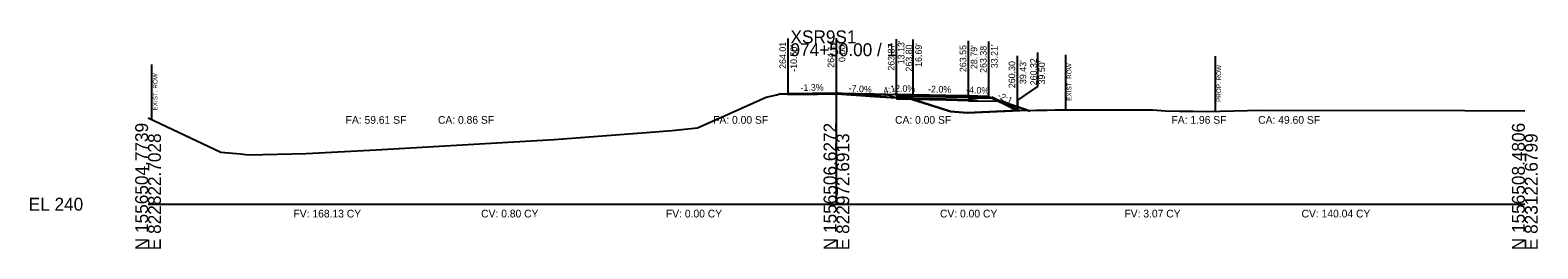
# Model space of a CAD drawing. Extents: x -26 to 823017, y -16 to 1558356.
# Drawn here: x 1974.3 to 2302.8, y 5490.3 to 5537.8 of the extents above; entities that cross this region are included whole.
import ezdxf

# ---------------------------------------------------------------- set-up
doc = ezdxf.new("R2010")
doc.units = 0
for name, color, linetype in [('ASPHALT_19MM1', 7, 'Continuous'), ('CONST_DCH', 7, 'Continuous'), ('CONST_LV3', 7, 'Continuous'), ('Draft_XS_Grid', 7, 'Continuous'), ('DTM_CORRIDOR', 7, 'Continuous'), ('DTM_P_FINISHED_GRADE2', 7, 'Continuous'), ('DTM_X_GROUND', 7, 'Continuous'), ('SLOPE_STAKES_FILL', 7, 'Continuous'), ('X_PROFILES_1', 7, 'Continuous'), ('X_TRANS_EOP', 7, 'Continuous'), ('XS_CELL', 7, 'Continuous'), ('XS_P_ASPHALT', 7, 'Continuous'), ('XS_P_DR_GRAVEL', 7, 'Continuous'), ('XS_P_GROUND', 7, 'Continuous'), ('XS_P_NULL_POINT', 7, 'Continuous'), ('XS_P_ROW', 7, 'Continuous'), ('XS_P_SHOULDER', 7, 'Continuous'), ('XS_P_SUBGRADE_GRANULAR', 7, 'Continuous'), ('XS_P_SUBGRADE_LEVELING', 7, 'Continuous'), ('XS_P_SUBGRADE_MILLING', 7, 'Continuous'), ('XS_P_SUBGRADE_UNDERCUT', 7, 'Continuous'), ('XS_P_TX_CLEARZONE', 7, 'Continuous'), ('XS_P_TX_FS_BS', 7, 'Continuous'), ('XS_SHEET_EW_TX_AREA', 7, 'Continuous'), ('XS_SHEET_EW_TX_VOLUME', 7, 'Continuous'), ('XS_X_ROW', 7, 'Continuous')]:
    doc.layers.add(name, color=color, linetype=linetype)

msp = doc.modelspace()

# ---------------------------------------------------------------- linework, layer by layer
at = {"layer": 'ASPHALT_19MM1'}
for points in [[(2163.12, 5523.71), (2163.12, 5523.5), (2166.69, 5523.43), (2166.69, 5523.63), (2163.12, 5523.71)], [(2178.79, 5523.39), (2178.79, 5523.18), (2173.86, 5523.28), (2166.69, 5523.43), (2166.69, 5523.43), (2166.69, 5523.63), (2166.69, 5523.63), (2173.86, 5523.49), (2178.79, 5523.39)]]:
    msp.add_lwpolyline(points, dxfattribs=at)
at = {"layer": 'CONST_LV3'}
for points in [[(2000, 5518.77), (2015.84, 5511.29), (2020.11, 5510.93), (2021.87, 5510.77), (2034.43, 5511.04), (2049.68, 5511.85), (2088.48, 5514.08), (2109.46, 5515.64), (2114.12, 5516.06), (2119.72, 5516.58), (2126.44, 5519.57), (2134.69, 5523.26), (2136.99, 5523.82), (2137.66, 5523.98), (2139.49, 5524.01), (2139.5, 5524.01)], [(2150, 5524.14), (2164, 5523.86)], [(2160.76, 5523.31), (2163.12, 5523.12), (2163.12, 5523.12), (2163.12, 5523.12), (2163.12, 5523.12), (2163.12, 5523.12), (2166.69, 5523.05), (2166.69, 5523.05), (2166.69, 5523.05), (2173.86, 5522.9), (2178.79, 5522.8), (2182.86, 5523.33), (2183.21, 5523.38), (2183.83, 5523.07), (2192.02, 5520.28), (2192.11, 5520.31), (2192.21, 5520.35), (2195.08, 5520.47), (2195.95, 5520.48), (2197.57, 5520.49), (2201.8, 5520.51), (2218.89, 5520.56), (2221.67, 5520.31), (2224.74, 5520.27), (2227.71, 5520.23), (2230.61, 5520.19), (2242.53, 5520.44), (2286.9, 5520.38), (2300, 5520.31)], [(2162.76, 5523.91), (2164, 5523.86), (2164, 5523.86)], [(2183.84, 5523.35), (2189.89, 5520.35)]]:
    msp.add_lwpolyline(points, dxfattribs=at)
at = {"layer": 'DTM_P_FINISHED_GRADE2'}
msp.add_lwpolyline([(2139.5, 5524.01), (2150, 5524.14), (2150, 5524.14), (2160.76, 5523.93)], dxfattribs=at)
at = {"layer": 'DTM_X_GROUND'}
for points in [[(2000, 5518.77), (2015.84, 5511.29), (2020.11, 5510.93), (2021.87, 5510.77), (2034.43, 5511.04), (2049.68, 5511.85), (2088.48, 5514.08), (2109.46, 5515.64), (2114.12, 5516.06), (2119.72, 5516.58), (2126.44, 5519.57), (2134.69, 5523.26), (2136.99, 5523.82), (2137.66, 5523.98), (2145.85, 5524.09), (2150.39, 5524.14), (2158.26, 5523.98), (2163.12, 5523.87), (2163.29, 5523.83), (2164.45, 5523.52), (2174.67, 5520.25), (2174.91, 5520.18), (2174.95, 5520.17), (2178.45, 5519.88), (2189.55, 5520.39), (2197.57, 5520.5), (2218.89, 5520.56), (2221.67, 5520.31), (2224.74, 5520.27), (2227.71, 5520.23), (2230.61, 5520.19), (2242.53, 5520.44), (2286.9, 5520.38), (2300, 5520.31)], [(2000, 5518.77), (2015.84, 5511.29), (2020.11, 5510.93), (2021.87, 5510.77), (2034.43, 5511.04), (2049.68, 5511.85), (2088.48, 5514.08), (2109.46, 5515.64), (2114.12, 5516.06), (2119.72, 5516.58), (2126.44, 5519.57), (2134.69, 5523.26), (2136.99, 5523.82), (2137.66, 5523.98), (2145.85, 5524.09), (2150.39, 5524.14), (2158.26, 5523.51), (2163.12, 5523.12), (2163.12, 5523.12), (2163.12, 5523.12), (2166.69, 5523.05), (2166.69, 5523.05), (2166.69, 5523.05), (2173.86, 5522.9), (2178.79, 5522.8), (2182.86, 5523.33), (2183.21, 5523.38), (2183.83, 5523.07), (2192.02, 5520.28), (2192.11, 5520.31), (2192.21, 5520.35), (2195.08, 5520.47), (2195.95, 5520.48), (2197.57, 5520.49), (2201.8, 5520.51), (2218.89, 5520.56), (2221.67, 5520.31), (2224.74, 5520.27), (2227.71, 5520.23), (2230.61, 5520.19), (2242.53, 5520.44), (2286.9, 5520.38), (2300, 5520.31)], [(2000, 5518.77), (2015.84, 5511.29), (2020.11, 5510.93), (2021.87, 5510.77), (2034.43, 5511.04), (2049.68, 5511.85), (2088.48, 5514.08), (2109.46, 5515.64), (2114.12, 5516.06), (2119.72, 5516.58), (2126.44, 5519.57), (2134.69, 5523.26), (2136.99, 5523.82), (2137.66, 5523.98), (2139.49, 5524.01), (2139.5, 5524.01), (2150, 5524.14), (2150, 5524.14), (2160.76, 5523.93), (2160.76, 5523.93), (2163.12, 5523.12), (2163.12, 5523.12), (2163.12, 5523.12), (2163.12, 5523.12), (2163.12, 5523.12), (2166.69, 5523.05), (2166.69, 5523.05), (2166.69, 5523.05), (2173.86, 5522.9), (2178.79, 5522.8), (2182.86, 5523.33), (2183.21, 5523.38), (2183.83, 5523.07), (2192.02, 5520.28), (2192.11, 5520.31), (2192.21, 5520.35), (2195.08, 5520.47), (2195.95, 5520.48), (2197.57, 5520.49), (2201.8, 5520.51), (2218.89, 5520.56), (2221.67, 5520.31), (2224.74, 5520.27), (2227.71, 5520.23), (2230.61, 5520.19), (2242.53, 5520.44), (2286.9, 5520.38), (2300, 5520.31)]]:
    msp.add_lwpolyline(points, dxfattribs=at)
at = {"layer": 'X_TRANS_EOP'}
for points in [[(2163.12, 5523.87), (2163.12, 5523.71), (2166.69, 5523.63), (2166.69, 5523.8), (2163.12, 5523.87)], [(2178.79, 5523.55), (2178.79, 5523.39), (2173.86, 5523.49), (2166.69, 5523.63), (2166.69, 5523.63), (2166.69, 5523.8), (2166.69, 5523.8), (2173.86, 5523.65), (2178.79, 5523.55)]]:
    msp.add_lwpolyline(points, dxfattribs=at)
at = {"layer": 'XS_CELL'}
for p, q in [((2150, 5500), (2150, 5535)), ((2000, 5500), (2150, 5500)), ((2150, 5500), (2300, 5500))]:
    msp.add_line(p, q, dxfattribs=at)
at = {"layer": 'XS_P_ASPHALT'}
msp.add_lwpolyline([(2139.5, 5524.01), (2139.5, 5523.88), (2150, 5524.01), (2150, 5524.01), (2160.76, 5523.26), (2160.76, 5523.26), (2160.76, 5523.26), (2160.76, 5523.39), (2160.76, 5523.39), (2150, 5524.14), (2150, 5524.14), (2139.5, 5524.01), (2139.5, 5524.01)], dxfattribs=at)
at = {"layer": 'XS_P_DR_GRAVEL'}
msp.add_lwpolyline([(2178.79, 5523.55), (2178.79, 5523.18), (2183.82, 5523.08), (2183.21, 5523.38), (2178.79, 5523.55)], dxfattribs=at)
at = {"layer": 'XS_P_GROUND'}
for points in [[(2162.84, 5523.88), (2162.76, 5523.91), (2162.76, 5523.91)], [(2189.89, 5520.39), (2189.55, 5520.39), (2189.55, 5520.39), (2178.45, 5519.88), (2178.45, 5519.88), (2174.95, 5520.17), (2174.95, 5520.17), (2174.91, 5520.18), (2174.67, 5520.25), (2174.67, 5520.25), (2164.45, 5523.52), (2164.45, 5523.52), (2164.45, 5523.52), (2163.29, 5523.83), (2163.29, 5523.83), (2163.12, 5523.87), (2163.12, 5523.87), (2162.84, 5523.88)], [(2162.84, 5523.88), (2163.12, 5523.87), (2163.12, 5523.87), (2163.29, 5523.83), (2163.29, 5523.83), (2164.45, 5523.52), (2164.45, 5523.52), (2164.45, 5523.52), (2174.67, 5520.25), (2174.67, 5520.25), (2174.91, 5520.18), (2174.95, 5520.17), (2174.95, 5520.17), (2178.45, 5519.88), (2178.45, 5519.88), (2189.55, 5520.39), (2189.55, 5520.39), (2189.89, 5520.39)], [(2189.5, 5520.32), (2189.43, 5520.3), (2188.51, 5520.75), (2183.21, 5523.38)]]:
    msp.add_lwpolyline(points, dxfattribs=at)
at = {"layer": 'XS_P_ROW'}
msp.add_line((2232.61, 5520.23), (2232.61, 5532.23), dxfattribs=at)
at = {"layer": 'XS_P_SHOULDER'}
msp.add_lwpolyline([(2178.79, 5523.55), (2183.21, 5523.38)], dxfattribs=at)
at = {"layer": 'XS_P_SUBGRADE_GRANULAR'}
for points in [[(2178.79, 5522.51), (2173.86, 5522.61), (2166.69, 5522.76), (2166.69, 5522.76), (2163.12, 5522.83)], [(2178.79, 5522.51), (2180.81, 5522.47), (2185.22, 5522.38)]]:
    msp.add_lwpolyline(points, dxfattribs=at)
at = {"layer": 'XS_P_SUBGRADE_LEVELING'}
for points in [[(2160.76, 5523.26), (2158.26, 5523.44), (2158.26, 5523.44), (2150.39, 5523.99), (2150.39, 5523.99), (2150.39, 5523.99), (2150, 5524.01), (2145.85, 5523.96), (2145.85, 5523.96), (2139.5, 5523.88), (2139.5, 5523.88)], [(2139.5, 5523.88), (2139.5, 5523.88), (2145.85, 5523.96), (2145.85, 5523.96), (2150, 5524.01), (2150.39, 5523.99), (2150.39, 5523.99), (2150.39, 5523.99), (2158.26, 5523.44), (2158.26, 5523.44), (2160.76, 5523.26)]]:
    msp.add_lwpolyline(points, dxfattribs=at)
at = {"layer": 'XS_P_SUBGRADE_MILLING'}
msp.add_lwpolyline([(2158.26, 5523.51), (2150.39, 5524.14), (2150.39, 5524.14), (2150.39, 5524.14), (2150, 5524.14), (2145.85, 5524.09), (2145.85, 5524.09), (2139.5, 5524.01), (2139.5, 5524.01), (2139.5, 5524.01), (2139.5, 5523.88), (2139.5, 5523.88), (2145.85, 5523.96), (2145.85, 5523.96), (2150, 5524.01), (2150.39, 5523.99), (2150.39, 5523.99), (2150.39, 5523.99), (2158.26, 5523.44), (2158.26, 5523.44), (2160.76, 5523.26), (2160.76, 5523.26), (2160.76, 5523.31), (2158.26, 5523.51), (2158.26, 5523.51)], dxfattribs=at)
at = {"layer": 'XS_P_SUBGRADE_UNDERCUT'}
msp.add_lwpolyline([(2163.12, 5523.87), (2174.91, 5520.18), (2176.7, 5520.03), (2178.45, 5519.88), (2191.63, 5520.42), (2183.83, 5523.07), (2183.21, 5523.38), (2182.86, 5523.39), (2178.79, 5523.55), (2173.86, 5523.65), (2166.69, 5523.8)], close=True, dxfattribs=at)
at = {"layer": 'XS_P_TX_CLEARZONE'}
for p, q in [((2139.5, 5524.01), (2139.5, 5536.01)), ((2150, 5524.14), (2150, 5536.14)), ((2163.12, 5523.87), (2163.12, 5535.87)), ((2166.69, 5523.8), (2166.69, 5535.8)), ((2178.79, 5523.55), (2178.79, 5535.55)), ((2183.21, 5523.38), (2183.21, 5535.38)), ((2193.9, 5525.58), (2193.9, 5533.03)), ((2189.43, 5520.3), (2189.43, 5532.3)), ((2189.5, 5522.61), (2193.9, 5525.58)), ((2189.5, 5520.32), (2189.5, 5522.61))]:
    msp.add_line(p, q, dxfattribs=at)
at = {"layer": 'XS_X_ROW'}
for p, q in [((2200, 5520.51), (2200, 5532.51)), ((2000.84, 5518.37), (2000.84, 5530.37))]:
    msp.add_line(p, q, dxfattribs=at)

# ---------------------------------------------------------------- texts
at = {"layer": 'CONST_DCH'}
for p in [(2139.42, 5523.89), (2149.92, 5524.02), (2160.68, 5523.27)]:
    msp.add_text('X', height=0.24, dxfattribs=at).set_placement(p)
at = {"layer": 'CONST_LV3'}
for p in [(2162.68, 5523.79), (2162.76, 5523.76), (2189.81, 5520.23)]:
    msp.add_text('X', height=0.24, dxfattribs=at).set_placement(p)
at = {"layer": 'Draft_XS_Grid'}
msp.add_text('-', height=0.0001, dxfattribs=at).set_placement((2000, 5500))
at = {"layer": 'DTM_CORRIDOR'}
for p in [(2163.05, 5523.75), (2166.61, 5523.68), (2178.72, 5523.43)]:
    msp.add_text('X', height=0.24, dxfattribs=at).set_placement(p)
at = {"layer": 'SLOPE_STAKES_FILL'}
msp.add_text('X', height=0.24, dxfattribs=at).set_placement((2189.35, 5520.18))
at = {"layer": 'X_PROFILES_1'}
msp.add_text('X', height=0.24, dxfattribs=at).set_placement((2189.81, 5520.23))
at = {"layer": 'XS_CELL'}
for s, p in [('XSR9S1', (2140, 5535)), ('974+50.00 / 1', (2140, 5532.2)), ('EL 240', (1974, 5498.6))]:
    msp.add_text(s, height=2.8, dxfattribs=at).set_placement(p)
for s, p in [('N 1556504.7739', (2000, 5490)), ('N 1556506.6272', (2150, 5490)), ('N 1556508.4806', (2300, 5490)), ('E 822822.7028', (2002.8, 5490)), ('E 822972.6913', (2152.8, 5490)), ('E 823122.6799', (2302.8, 5490))]:
    msp.add_text(s, height=2.8, rotation=90, dxfattribs=at).set_placement(p)
at = {"layer": 'XS_P_NULL_POINT'}
msp.add_text('X', height=0.24, dxfattribs=at).set_placement((2189.42, 5520.2))
at = {"layer": 'XS_P_ROW'}
msp.add_text('PROP. ROW', height=1, rotation=90, dxfattribs=at).set_placement((2233.82, 5522.23))
at = {"layer": 'XS_P_SHOULDER'}
msp.add_text('X', height=0.24, dxfattribs=at).set_placement((2183.13, 5523.26))
at = {"layer": 'XS_P_TX_CLEARZONE'}
for s, p in [('264.01', (2139.02, 5529.43)), ("-10.50'", (2141.42, 5528.8)), ('264.14', (2149.52, 5529.68)), ("0.00'", (2151.92, 5530.93)), ('263.87', (2162.65, 5529.05)), ("13.13'", (2164.82, 5530.43)), ('263.80', (2166.53, 5528.85)), ("16.69'", (2168.61, 5529.86)), ('263.55', (2178.31, 5528.73)), ("28.79'", (2180.71, 5529.39)), ('263.38', (2182.73, 5528.56)), ("33.21'", (2185.13, 5529.58)), ('260.30', (2188.95, 5525.24)), ("39.43'", (2191.35, 5526.13)), ('260.32', (2193.67, 5525.86)), ("39.50'", (2195.46, 5526.04))]:
    msp.add_text(s, height=1.44, rotation=90, dxfattribs=at).set_placement(p)
at = {"layer": 'XS_P_TX_FS_BS'}
for s, rotation, p in [('-1.3%', 0.7165, (2142.19, 5524.64)), ('-7.0%', 356.0175, (2152.63, 5524.56)), ('-2.0%', 358.8447, (2162.12, 5524.49)), ('4:1', 14.542, (2160.42, 5523.92)), ('-2.0%', 358.8302, (2169.96, 5524.33)), ('-4.0%', 357.7097, (2178.24, 5524.18)), ('-2:1', 333.6672, (2184.96, 5523.18))]:
    msp.add_text(s, height=1.44, rotation=rotation, dxfattribs=at).set_placement(p)
at = {"layer": 'XS_SHEET_EW_TX_AREA'}
for s, p in [('FA: 59.61 SF', (2043.05, 5517.5)), ('CA: 0.86 SF', (2063.17, 5517.5)), ('FA: 0.00 SF', (2123.13, 5517.5)), ('CA: 0.00 SF', (2162.77, 5517.5)), ('FA: 1.96 SF', (2223, 5517.5)), ('CA: 49.60 SF', (2241.9, 5517.5))]:
    msp.add_text(s, height=1.68, dxfattribs=at).set_placement(p)
at = {"layer": 'XS_SHEET_EW_TX_VOLUME'}
for s, p in [('FV: 168.13 CY', (2031.69, 5497.12)), ('CV: 0.80 CY', (2072.58, 5497.12)), ('FV: 0.00 CY', (2112.85, 5497.12)), ('CV: 0.00 CY', (2172.56, 5497.12)), ('FV: 3.07 CY', (2212.75, 5497.12)), ('CV: 140.04 CY', (2251.35, 5497.12))]:
    msp.add_text(s, height=1.68, dxfattribs=at).set_placement(p)
at = {"layer": 'XS_X_ROW'}
for p in [(2201.2, 5522.51), (2002.04, 5520.37)]:
    msp.add_text('EXIST. ROW', height=1, rotation=90, dxfattribs=at).set_placement(p)

doc.saveas('drawing.dxf')
